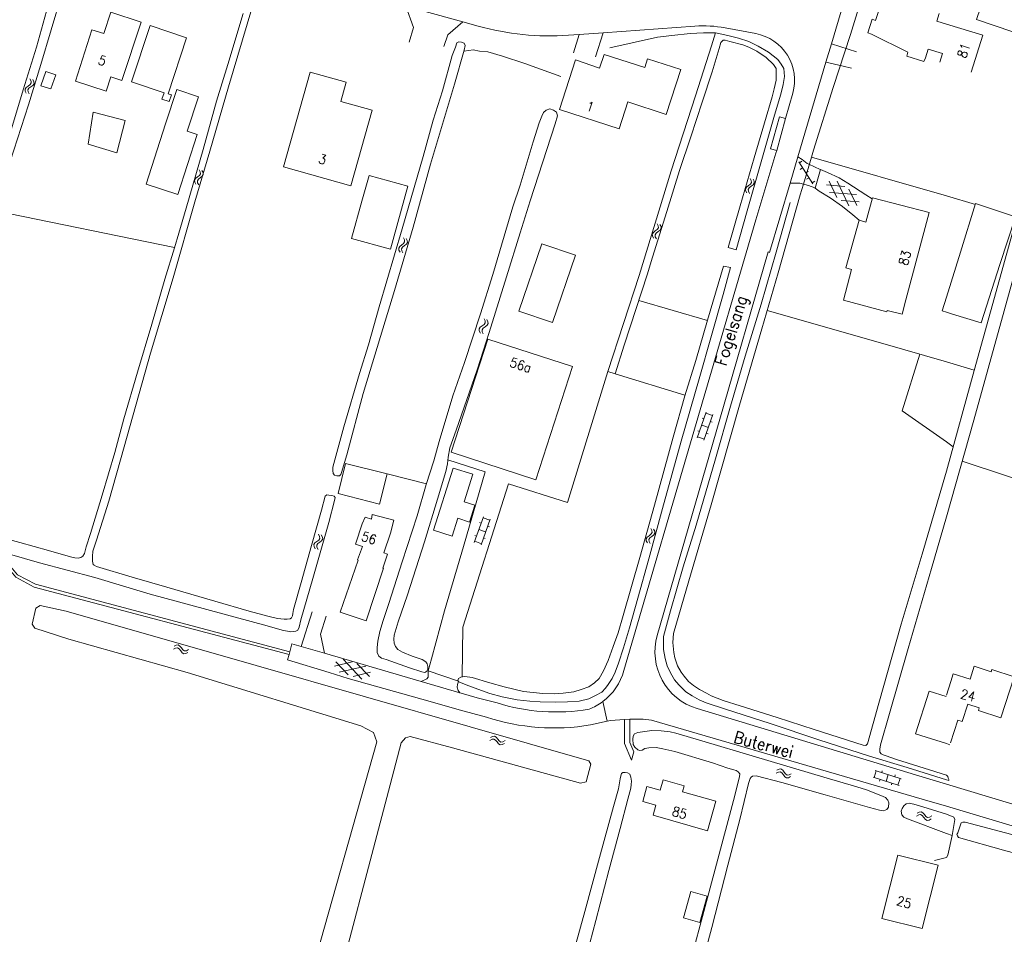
# Model space of a CAD drawing. Header units: metres. Extents: x 189705 to 199106, y 581686 to 588448.
# Tile 437 of 555: x 197844 to 198010, y 584760 to 584914. Entities that reach past the tile are written whole.
import ezdxf

# ---------------------------------------------------------------- set-up
doc = ezdxf.new("R2010")
doc.units = ezdxf.units.M
doc.layers.add('B-WA-OG-GBKN-G', color=7, linetype='Continuous', lineweight=18)
doc.styles.add('Style-STANDARD', font='STANDARD.shx')

msp = doc.modelspace()

# ---------------------------------------------------------------- linework, layer by layer
at = {"layer": 'B-WA-OG-GBKN-G'}
for p, q in [((197845.439, 584903.548), (197845.102, 584903.306)), ((197845.42, 584904.515), (197845.596, 584904.147)), ((197845.62, 584903.82), (197845.439, 584903.548)), ((197845.917, 584903.413), (197845.583, 584903.18)), ((197845.596, 584904.147), (197845.62, 584903.82)), ((197845.9, 584904.387), (197846.078, 584904.021)), ((197846.105, 584903.694), (197845.917, 584903.413)), ((197846.078, 584904.021), (197846.105, 584903.694)), ((197844.767, 584903.075), (197844.582, 584902.802)), ((197844.582, 584902.802), (197844.607, 584902.466)), ((197844.607, 584902.466), (197844.785, 584902.097)), ((197845.102, 584903.306), (197844.767, 584903.075)), ((197845.248, 584902.946), (197845.064, 584902.674)), ((197845.064, 584902.674), (197845.087, 584902.338)), ((197845.087, 584902.338), (197845.264, 584901.969)), ((197845.583, 584903.18), (197845.248, 584902.946)), ((197975.067, 584890.535), (197977.455, 584886.84)), ((197975.595, 584890.639), (197975.175, 584890.367)), ((197873.933, 584889.189), (197874.123, 584888.828)), ((197874.16, 584888.502), (197873.991, 584888.223)), ((197874.123, 584888.828), (197874.16, 584888.502)), ((197874.418, 584889.08), (197874.61, 584888.721)), ((197874.61, 584888.721), (197874.65, 584888.396)), ((197975.718, 584889.528), (197975.298, 584889.256)), ((197976.681, 584888.959), (197976.261, 584888.688)), ((197873.338, 584887.723), (197873.164, 584887.444)), ((197873.164, 584887.444), (197873.203, 584887.109)), ((197873.203, 584887.109), (197873.394, 584886.748)), ((197873.664, 584887.968), (197873.338, 584887.723)), ((197873.824, 584887.614), (197873.65, 584887.334)), ((197873.65, 584887.334), (197873.687, 584887)), ((197873.991, 584888.223), (197873.664, 584887.968)), ((197873.687, 584887), (197873.879, 584886.639)), ((197874.149, 584887.861), (197873.824, 584887.614)), ((197874.473, 584888.107), (197874.149, 584887.861)), ((197874.65, 584888.396), (197874.473, 584888.107)), ((197967.056, 584887.371), (197966.871, 584887.735)), ((197966.909, 584886.76), (197967.088, 584887.036)), ((197967.088, 584887.036), (197967.056, 584887.371)), ((197967.539, 584887.254), (197967.353, 584887.619)), ((197967.394, 584886.642), (197967.572, 584886.919)), ((197967.572, 584886.919), (197967.539, 584887.254)), ((197976.804, 584887.848), (197976.384, 584887.577)), ((197977.767, 584887.28), (197977.347, 584887.008)), ((197981.515, 584884.487), (197980.198, 584887.239)), ((197983.516, 584883.116), (197981.531, 584887.261)), ((197966.07, 584885.992), (197966.252, 584886.278)), ((197966.105, 584885.666), (197966.07, 584885.992)), ((197966.291, 584885.304), (197966.105, 584885.666)), ((197966.252, 584886.278), (197966.58, 584886.518)), ((197966.558, 584885.877), (197966.732, 584886.153)), ((197966.59, 584885.55), (197966.558, 584885.877)), ((197966.58, 584886.518), (197966.909, 584886.76)), ((197966.773, 584885.187), (197966.59, 584885.55)), ((197966.732, 584886.153), (197967.063, 584886.403)), ((197967.063, 584886.403), (197967.394, 584886.642)), ((197979.773, 584886.617), (197982.814, 584886.383)), ((197980.231, 584885.367), (197984.815, 584885.013)), ((197984.846, 584883.141), (197983.527, 584885.895)), ((197982.229, 584883.997), (197985.27, 584883.761)), ((197950.361, 584878.347), (197950.545, 584878.631)), ((197950.545, 584878.631), (197950.876, 584878.868)), ((197950.848, 584878.228), (197951.025, 584878.503)), ((197950.876, 584878.868), (197951.206, 584879.108)), ((197951.025, 584878.503), (197951.358, 584878.749)), ((197951.359, 584879.718), (197951.176, 584880.084)), ((197951.206, 584879.108), (197951.387, 584879.383)), ((197951.358, 584878.749), (197951.69, 584878.986)), ((197951.387, 584879.383), (197951.359, 584879.718)), ((197951.84, 584879.597), (197951.658, 584879.963)), ((197951.69, 584878.986), (197951.871, 584879.261)), ((197951.871, 584879.261), (197951.84, 584879.597)), ((197908.383, 584877.722), (197908.569, 584877.359)), ((197908.603, 584877.033), (197908.431, 584876.756)), ((197908.569, 584877.359), (197908.603, 584877.033)), ((197908.866, 584877.608), (197909.055, 584877.247)), ((197909.092, 584876.922), (197908.913, 584876.635)), ((197909.055, 584877.247), (197909.092, 584876.922)), ((197950.393, 584878.021), (197950.361, 584878.347)), ((197950.576, 584877.657), (197950.393, 584878.021)), ((197950.877, 584877.901), (197950.848, 584878.228)), ((197951.058, 584877.536), (197950.877, 584877.901)), ((197907.773, 584876.262), (197907.597, 584875.984)), ((197907.597, 584875.984), (197907.633, 584875.649)), ((197907.633, 584875.649), (197907.821, 584875.286)), ((197908.102, 584876.504), (197907.773, 584876.262)), ((197908.259, 584876.148), (197908.082, 584875.87)), ((197908.082, 584875.87), (197908.116, 584875.535)), ((197908.431, 584876.756), (197908.102, 584876.504)), ((197908.116, 584875.535), (197908.304, 584875.172)), ((197908.586, 584876.392), (197908.259, 584876.148)), ((197908.913, 584876.635), (197908.586, 584876.392)), ((197922, 584864.057), (197922.177, 584863.69)), ((197922.177, 584863.69), (197922.203, 584863.363)), ((197922.48, 584863.932), (197922.66, 584863.566)), ((197922.66, 584863.566), (197922.688, 584863.24)), ((197921.354, 584862.613), (197921.17, 584862.34)), ((197921.17, 584862.34), (197921.198, 584862.003)), ((197921.198, 584862.003), (197921.377, 584861.636)), ((197921.688, 584862.847), (197921.354, 584862.613)), ((197921.836, 584862.487), (197921.653, 584862.213)), ((197921.653, 584862.213), (197921.678, 584861.878)), ((197921.678, 584861.878), (197921.857, 584861.51)), ((197922.024, 584863.09), (197921.688, 584862.847)), ((197922.169, 584862.723), (197921.836, 584862.487)), ((197922.203, 584863.363), (197922.024, 584863.09)), ((197922.502, 584862.957), (197922.169, 584862.723)), ((197922.688, 584863.24), (197922.502, 584862.957)), ((197957.948, 584843.961), (197959.443, 584848.311)), ((197958.786, 584847.321), (197959.069, 584847.223)), ((197959.083, 584843.571), (197960.578, 584847.921)), ((197959.378, 584848.122), (197960.513, 584847.732)), ((197958.696, 584846.136), (197959.831, 584845.746)), ((197960.172, 584846.739), (197960.455, 584846.642)), ((197958.013, 584844.15), (197959.148, 584843.76)), ((197958.039, 584845.148), (197958.323, 584845.05)), ((197959.49, 584844.755), (197959.774, 584844.657)), ((197920.351, 584826.334), (197921.892, 584830.668)), ((197921.825, 584830.479), (197922.956, 584830.077)), ((197921.224, 584829.685), (197921.507, 584829.584)), ((197921.482, 584825.932), (197923.023, 584830.266)), ((197922.604, 584829.088), (197922.887, 584828.987)), ((197950.288, 584828.33), (197950.097, 584828.691)), ((197894.066, 584827.71), (197894.255, 584827.349)), ((197894.292, 584827.023), (197894.122, 584826.745)), ((197894.255, 584827.349), (197894.292, 584827.023)), ((197894.551, 584827.6), (197894.742, 584827.241)), ((197894.742, 584827.241), (197894.781, 584826.916)), ((197920.454, 584827.52), (197920.737, 584827.419)), ((197921.122, 584828.501), (197922.252, 584828.099)), ((197921.901, 584827.111), (197922.184, 584827.011)), ((197949.321, 584826.937), (197949.498, 584827.225)), ((197949.498, 584827.225), (197949.823, 584827.47)), ((197949.81, 584826.829), (197949.98, 584827.107)), ((197949.823, 584827.47), (197950.149, 584827.716)), ((197949.98, 584827.107), (197950.308, 584827.361)), ((197950.149, 584827.716), (197950.324, 584827.995)), ((197950.324, 584827.995), (197950.288, 584828.33)), ((197950.308, 584827.361), (197950.635, 584827.605)), ((197950.772, 584828.219), (197950.582, 584828.581)), ((197950.635, 584827.605), (197950.81, 584827.884)), ((197950.81, 584827.884), (197950.772, 584828.219)), ((197893.467, 584826.246), (197893.293, 584825.967)), ((197893.293, 584825.967), (197893.331, 584825.632)), ((197893.331, 584825.632), (197893.522, 584825.27)), ((197893.794, 584826.49), (197893.467, 584826.246)), ((197893.954, 584826.135), (197893.779, 584825.856)), ((197893.779, 584825.856), (197893.815, 584825.522)), ((197894.122, 584826.745), (197893.794, 584826.49)), ((197893.815, 584825.522), (197894.006, 584825.16)), ((197894.279, 584826.382), (197893.954, 584826.135)), ((197894.604, 584826.627), (197894.279, 584826.382)), ((197894.781, 584826.916), (197894.604, 584826.627)), ((197920.418, 584826.522), (197921.549, 584826.12)), ((197949.359, 584826.612), (197949.321, 584826.937)), ((197949.551, 584826.252), (197949.359, 584826.612)), ((197949.846, 584826.503), (197949.81, 584826.829)), ((197950.035, 584826.142), (197949.846, 584826.503)), ((197869.733, 584808.825), (197870.095, 584809.012)), ((197870.095, 584809.012), (197870.42, 584809.047)), ((197870.42, 584809.047), (197870.707, 584808.867)), ((197870.707, 584808.867), (197870.948, 584808.539)), ((197869.617, 584808.342), (197869.981, 584808.526)), ((197869.981, 584808.526), (197870.307, 584808.559)), ((197870.307, 584808.559), (197870.584, 584808.386)), ((197870.584, 584808.386), (197870.834, 584808.056)), ((197870.834, 584808.056), (197871.075, 584807.726)), ((197870.948, 584808.539), (197871.191, 584808.211)), ((197871.075, 584807.726), (197871.352, 584807.548)), ((197871.191, 584808.211), (197871.468, 584808.033)), ((197871.352, 584807.548), (197871.687, 584807.583)), ((197871.468, 584808.033), (197871.803, 584808.066)), ((197871.687, 584807.583), (197872.051, 584807.77)), ((197871.803, 584808.066), (197872.166, 584808.253)), ((197896.768, 584805.494), (197899.739, 584806.188)), ((197899.072, 584803.989), (197896.987, 584806.215)), ((197897.583, 584804.44), (197902.06, 584805.486)), ((197901.394, 584803.285), (197898.251, 584806.639)), ((197902.654, 584803.71), (197900.566, 584805.938)), ((197899.901, 584803.737), (197902.872, 584804.43)), ((197922.983, 584792.946), (197923.342, 584793.139)), ((197923.088, 584793.431), (197923.446, 584793.626)), ((197923.342, 584793.139), (197923.668, 584793.179)), ((197923.446, 584793.626), (197923.77, 584793.669)), ((197923.668, 584793.179), (197923.948, 584793.011)), ((197923.77, 584793.669), (197924.061, 584793.495)), ((197923.948, 584793.011), (197924.206, 584792.686)), ((197924.061, 584793.495), (197924.309, 584793.172)), ((197924.206, 584792.686), (197924.454, 584792.362)), ((197924.309, 584793.172), (197924.559, 584792.85)), ((197924.454, 584792.362), (197924.734, 584792.191)), ((197924.559, 584792.85), (197924.84, 584792.678)), ((197924.734, 584792.191), (197925.069, 584792.232)), ((197924.84, 584792.678), (197925.174, 584792.718)), ((197925.069, 584792.232), (197925.429, 584792.427)), ((197925.174, 584792.718), (197925.533, 584792.912)), ((197971.265, 584787.423), (197971.629, 584787.607)), ((197971.381, 584787.906), (197971.743, 584788.093)), ((197971.629, 584787.607), (197971.955, 584787.64)), ((197971.743, 584788.093), (197972.068, 584788.128)), ((197971.955, 584787.64), (197972.231, 584787.466)), ((197972.068, 584788.128), (197972.355, 584787.947)), ((197972.231, 584787.466), (197972.482, 584787.135)), ((197972.355, 584787.947), (197972.596, 584787.619)), ((197972.596, 584787.619), (197972.838, 584787.29)), ((197972.838, 584787.29), (197973.115, 584787.113)), ((197973.115, 584787.113), (197973.45, 584787.145)), ((197973.45, 584787.145), (197973.814, 584787.331)), ((197988.151, 584787.813), (197987.788, 584786.67)), ((197987.961, 584787.874), (197992.345, 584786.48)), ((197989.149, 584787.811), (197989.059, 584787.525)), ((197990.153, 584787.177), (197989.789, 584786.034)), ((197972.482, 584787.135), (197972.722, 584786.806)), ((197972.722, 584786.806), (197972.999, 584786.628)), ((197972.999, 584786.628), (197973.334, 584786.662)), ((197973.334, 584786.662), (197973.698, 584786.848)), ((197987.597, 584786.73), (197991.981, 584785.337)), ((197988.79, 584786.351), (197988.699, 584786.065)), ((197990.79, 584785.715), (197990.699, 584785.43)), ((197991.339, 584787.115), (197991.249, 584786.829)), ((197992.154, 584786.541), (197991.79, 584785.397)), ((197995.037, 584780.667), (197995.39, 584780.871)), ((197995.39, 584780.871), (197995.714, 584780.921)), ((197995.714, 584780.921), (197996.008, 584780.754)), ((197996.008, 584780.754), (197996.264, 584780.437)), ((197994.944, 584780.179), (197995.299, 584780.38)), ((197995.299, 584780.38), (197995.623, 584780.428)), ((197995.623, 584780.428), (197995.907, 584780.268)), ((197995.907, 584780.268), (197996.173, 584779.949)), ((197996.173, 584779.949), (197996.428, 584779.631)), ((197996.264, 584780.437), (197996.522, 584780.12)), ((197996.428, 584779.631), (197996.713, 584779.466)), ((197996.522, 584780.12), (197996.807, 584779.956)), ((197996.713, 584779.466), (197997.046, 584779.516)), ((197996.807, 584779.956), (197997.14, 584780.003)), ((197997.046, 584779.516), (197997.401, 584779.719)), ((197997.14, 584780.003), (197997.495, 584780.206))]:
    msp.add_line(p, q, dxfattribs=at)
at = {"layer": 'B-WA-OG-GBKN-G', "flags": 128}
for points in [[(197993.259, 584942.985), (197992.915, 584942.023), (197990.036, 584932.387), (197988.04, 584925.878), (197986.07, 584919.344), (197983.796, 584912.021), (197980.89, 584903.071), (197977.556, 584892.468), (197977.203, 584891.291)], [(198000, 584838.377), (198004.657, 584855.325), (198011.703, 584880.554), (198018.701, 584905.655), (198024.715, 584927.142), (198033.669, 584925.251), (198056.668, 584920.427), (198077.109, 584916.11), (198077.667, 584916.153), (198078.015, 584916.443), (198078.282, 584916.858), (198078.569, 584917.451), (198083.498, 584936.134), (198084.632, 584935.608)], [(197853.394, 584928.589), (197853.114, 584928.817), (197852.682, 584928.969), (197852.351, 584928.943), (197852.098, 584928.714), (197851.819, 584928.281), (197851.591, 584927.645), (197851.364, 584926.883), (197850.631, 584924.62), (197848.46, 584916.942), (197846.516, 584909.874), (197844.242, 584902.678), (197841.944, 584894.949)], [(197853.394, 584928.589), (197853.521, 584928.284), (197853.573, 584927.954), (197853.523, 584927.421), (197852.916, 584925.818), (197850.744, 584918.699), (197847.233, 584906.953), (197845.187, 584900.139), (197842.104, 584890.579)], [(197984.133, 584922.434), (197980.571, 584910.434)], [(198000, 584919.292), (197996.86, 584920.4), (197996.17, 584918.15), (197989.78, 584920.11), (197988.33, 584915.37), (197988.03, 584914.38), (197987.43, 584914.56), (197986.72, 584912.25), (197987.32, 584912.07), (197993.48, 584909.04), (197993.27, 584908.35), (197996.17, 584907.45), (197996.46, 584908.08), (197996.91, 584909.51), (197999.3, 584908.77), (197998.85, 584907.32)], [(198011.154, 584912.432), (198005.061, 584914.506), (198006.983, 584920.156), (198013.077, 584918.083), (198011.154, 584912.432)], [(197855.97, 584823.979), (197856.045, 584824.869), (197856.651, 584826.699), (197858.698, 584833.285), (197861.298, 584842.463), (197865.767, 584858.277), (197869.556, 584870.964), (197873.217, 584883.778), (197875.742, 584892.346), (197878.899, 584903.177), (197883.597, 584919.068)], [(197908.781, 584916.792), (197910.078, 584913.153), (197909.388, 584910.699)], [(197908.781, 584916.792), (197918.414, 584914.118)], [(197855.855, 584912.807), (197857.884, 584912.166), (197859.03, 584915.79), (197864.15, 584914.05), (197860.893, 584904.224), (197859.045, 584904.836), (197858.247, 584902.431), (197853.102, 584904.136)], [(197881.392, 584915.532), (197878.791, 584906.913), (197876.871, 584900.759), (197874.624, 584892.598), (197871.745, 584882.683), (197870.508, 584878.513), (197869.775, 584876.021), (197868.159, 584870.733), (197865.987, 584863.131), (197863.537, 584855.071), (197861.264, 584847.164)], [(198000, 584913.754), (197998.343, 584914.27), (197998.731, 584915.518)], [(197869.27, 584901.83), (197868.89, 584900.69), (197867.66, 584901.1), (197868.02, 584902.15), (197862.56, 584904), (197865.71, 584913.52), (197871.81, 584911.44), (197868.7, 584902.01), (197869.27, 584901.83)], [(197918.414, 584914.118), (197915.906, 584911.957), (197915.192, 584909.967)], [(197918.414, 584914.118), (197920.993, 584913.402)], [(197942.092, 584912.297), (197957.551, 584913.405)], [(198004.16, 584905.67), (198006.086, 584911.861), (198000, 584913.754)], [(197853.102, 584904.136), (197855.855, 584912.807)], [(197936.242, 584911.878), (197938.037, 584912.007)], [(197938.037, 584912.007), (197937.075, 584908.881)], [(197938.037, 584912.007), (197942.092, 584912.297)], [(197940.811, 584908.227), (197942.092, 584912.297)], [(197971.531, 584907.804), (197969.979, 584909.021), (197968.25, 584910.009), (197966.648, 584910.844), (197964.893, 584911.4), (197963.571, 584911.728), (197962.402, 584911.979), (197961.03, 584912.256), (197960.373, 584910.095), (197957.669, 584901.628), (197953.525, 584888.991), (197948.17, 584871.346), (197942.863, 584855.174)], [(197943.223, 584909.757), (197947.489, 584910.705), (197951.223, 584911.526), (197953.662, 584911.835), (197956.736, 584912.146), (197959.022, 584912.252), (197961.03, 584912.256)], [(197962.635, 584913.119), (197967.819, 584912.155)], [(197912.97, 584890.106), (197916.986, 584903.633), (197918.653, 584909.328), (197918.829, 584910.116), (197918.625, 584910.522), (197918.218, 584910.725), (197917.761, 584910.774), (197917.431, 584910.571), (197917.178, 584909.884), (197916.596, 584908.434), (197915.006, 584902.485), (197913.389, 584897.553), (197911.749, 584891.4), (197908.213, 584879.222), (197904.324, 584866.051), (197902.481, 584859.644), (197900.99, 584854.839), (197898.338, 584845.813), (197896.496, 584839.05), (197896.497, 584838.491), (197896.574, 584837.958), (197896.778, 584837.679), (197897.184, 584837.578), (197897.616, 584837.553), (197897.845, 584837.808), (197897.971, 584838.138), (197898.855, 584841.088), (197901.631, 584851.435), (197906.885, 584868.826), (197910.042, 584879.53), (197912.97, 584890.106)], [(197971.531, 584907.804), (197972.092, 584906.992), (197972.551, 584906.282), (197972.655, 584904.91), (197972.428, 584903.563), (197972.025, 584901.91), (197970.964, 584898.401), (197968.944, 584891.333), (197966.343, 584882.282), (197964.526, 584875.672), (197963.153, 584876.05), (197965.198, 584883.093), (197967.547, 584891.204), (197969.289, 584897.077), (197970.577, 584901.501), (197970.905, 584902.848), (197971.233, 584904.297), (197971.282, 584905.11), (197971.255, 584906.254), (197970.796, 584906.914), (197969.574, 584908.105), (197967.997, 584909.195), (197966.649, 584909.853), (197965.658, 584910.232), (197963.421, 584910.838), (197962.658, 584911.065), (197962.328, 584911.014), (197962.099, 584910.835), (197961.922, 584910.632), (197961.67, 584909.615), (197960.482, 584905.699), (197958.789, 584900.563), (197956.869, 584894.715), (197954.973, 584889.045), (197952.8, 584882.154), (197950.426, 584874.425), (197949.517, 584871.45), (197947.672, 584865.805), (197945.65, 584859.627), (197944.134, 584854.745), (197942.863, 584855.174)], [(197980.571, 584910.434), (197979.653, 584907.339)], [(197984.793, 584909.075), (197980.571, 584910.434)], [(197918.606, 584909.167), (197919.415, 584909.278), (197920.177, 584909.432), (197921.219, 584909.206), (197922.643, 584909.056), (197925.083, 584908.349), (197928.846, 584907.112), (197934.922, 584904.938)], [(197955.2, 584906.1), (197952.7, 584898.49), (197946.24, 584900.62), (197944.76, 584896.1), (197934.71, 584899.33), (197937.39, 584907.71), (197941.45, 584906.33), (197942.23, 584908.64), (197949.1, 584906.42), (197949.58, 584907.92), (197955.2, 584906.1)], [(197979.653, 584907.339), (197974.914, 584891.375)], [(197979.653, 584907.339), (197982.536, 584906.682), (197983.959, 584906.304)], [(197849.76, 584905.18), (197848.96, 584902.81), (197847.25, 584903.36), (197848.08, 584905.74), (197849.76, 584905.18)], [(197903.133, 584899.227), (197899.537, 584886.464), (197888.182, 584889.674), (197892.698, 584905.648), (197898.733, 584903.941), (197897.841, 584900.684), (197903.133, 584899.227)], [(197868.3, 584896.91), (197870.19, 584902.7), (197873.81, 584901.46), (197871.94, 584895.7)], [(197974.054, 584902.108), (197972.836, 584897.812)], [(197860.056, 584892.03), (197855.235, 584893.519), (197856.056, 584898.896), (197861.459, 584897.514), (197860.056, 584892.03)], [(197910.714, 584830.845), (197912.254, 584836.133), (197913.543, 584840.125), (197914.401, 584843.354), (197916.725, 584851.058), (197918.697, 584856.677), (197921.401, 584864.916), (197923.472, 584871.526), (197926.857, 584882.917), (197928.07, 584886.604), (197930.292, 584893.901), (197931.303, 584897.105), (197931.733, 584898.198), (197932.011, 584898.859), (197932.493, 584899.241), (197933.103, 584899.446), (197933.713, 584899.244), (197934.196, 584898.889), (197934.375, 584898.254), (197933.997, 584896.907), (197929.777, 584883.964)], [(197871.94, 584895.7), (197873.63, 584895.133), (197870.347, 584885.018), (197865.006, 584886.751), (197868.3, 584896.91)], [(197972.836, 584897.812), (197971.8, 584898.096), (197970.321, 584892.72), (197971.359, 584892.435)], [(197971.359, 584892.435), (197972.836, 584897.812)], [(197945.56, 584804.734), (197958.457, 584848.717), (197967.838, 584880.75), (197971.23, 584891.965), (197971.359, 584892.435)], [(197974.914, 584891.375), (197973.599, 584886.945)], [(197978.713, 584889.229), (197978.679, 584889.243), (197976.772, 584890.129), (197976.492, 584890.23), (197975.627, 584890.889), (197974.914, 584891.375)], [(197977.203, 584891.291), (197975.848, 584886.772)], [(197977.203, 584891.291), (198000, 584884.802)], [(197977.83, 584886.091), (197978.713, 584889.229)], [(197987.468, 584884.298), (197986.386, 584884.938), (197983.333, 584886.914), (197981.858, 584887.801), (197979.9, 584888.712), (197978.713, 584889.229)], [(197901.408, 584883.9), (197899.653, 584877.61), (197906.203, 584875.783), (197909.141, 584886.421), (197902.611, 584888.216), (197901.408, 584883.9)], [(197973.599, 584886.945), (197970.131, 584875.258), (197969.922, 584875.321), (197961.747, 584847.1), (197951.217, 584810.651)], [(197975.848, 584886.772), (197975.308, 584884.968), (197971.622, 584871.798), (197968.818, 584862.34), (197965.081, 584849.5), (197960.283, 584832.669), (197956.546, 584819.88), (197953.97, 584810.982), (197953.82, 584809.482), (197953.976, 584807.755), (197954.155, 584806.865), (197954.641, 584805.52), (197955.227, 584804.479), (197955.762, 584803.769), (197956.449, 584802.881), (197957.34, 584802.222), (197958.357, 584801.537), (197959.527, 584800.93), (197960.316, 584800.449), (197962.299, 584799.69), (197965.172, 584798.781), (197971.426, 584796.786), (197977.655, 584794.765), (197985.943, 584792.138), (197986.375, 584792.114), (197986.679, 584792.369), (197988.598, 584799.233), (197992.36, 584812.53), (197995.896, 584824.378), (198000, 584838.377)], [(197977.83, 584886.091), (197977.796, 584886.116), (197976.728, 584886.52), (197975.228, 584886.95), (197973.599, 584886.945)], [(197985.24, 584880.67), (197984.207, 584881.58), (197982.451, 584882.974), (197980.39, 584884.444), (197978.533, 584885.584), (197977.83, 584886.091)], [(197910.714, 584830.845), (197908.187, 584823.064), (197905.913, 584816.021), (197905.003, 584813.173), (197904.422, 584811.317), (197904.095, 584809.665), (197903.944, 584808.597), (197903.971, 584807.784), (197904.252, 584807.175), (197904.71, 584806.846), (197905.473, 584806.568), (197909.439, 584805.203), (197911.524, 584804.521), (197912.032, 584804.42), (197912.362, 584804.624), (197912.514, 584804.955), (197912.538, 584805.387), (197912.41, 584805.87), (197912.181, 584806.199), (197911.571, 584806.579), (197909.867, 584807.161), (197908.214, 584807.843), (197907.477, 584808.299), (197907.069, 584808.781), (197906.84, 584809.34), (197906.762, 584810.026), (197906.837, 584810.687), (197907.519, 584812.924), (197909.061, 584817.476), (197911.967, 584826.451), (197914.139, 584833.621), (197915.528, 584838.274), (197915.831, 584839.571), (197915.956, 584840.689), (197916.233, 584842.316), (197917.269, 584845.291), (197920.808, 584855.462), (197922.855, 584861.742), (197925.785, 584871.15), (197928.11, 584878.549), (197929.777, 584883.964)], [(197973.633, 584883.668), (197971.26, 584875.304), (197968.709, 584866.532), (197966.057, 584857.76), (197963.531, 584849.294), (197961.032, 584840.421), (197957.774, 584829.259), (197955.602, 584822.242), (197953.43, 584814.792), (197952.269, 584810.496), (197952.273, 584808.285), (197952.555, 584806.761), (197952.887, 584805.516), (197953.423, 584804.323), (197954.137, 584803.156), (197954.85, 584802.293), (197956.046, 584801.126), (197957.114, 584800.493), (197958.284, 584799.809), (197959.429, 584799.303), (197962.734, 584798.217), (197970.234, 584795.818), (197978.471, 584793.064), (197987.013, 584790.311), (197993.344, 584788.367), (198000, 584786.307)], [(197989.978, 584865.445), (197989.92, 584865.23), (197982.6, 584867.2), (197983.97, 584872.37), (197983, 584872.62), (197985.24, 584880.67), (197986.37, 584880.35), (197987.51, 584884.45), (197997.06, 584881.95), (197993.11, 584867.27)], [(198000, 584884.802), (198004.882, 584883.349)], [(198002.371, 584875.289), (198004.869, 584883.489), (198011.614, 584881.274), (198008.954, 584873.222)], [(197839.553, 584882.27), (197869.784, 584876.052)], [(197937.41, 584874.78), (197933.55, 584863.41), (197927.88, 584865.34), (197931.74, 584876.71), (197937.41, 584874.78)], [(198002.371, 584875.289), (198000.01, 584867.72)], [(198012.126, 584874.084), (198004.578, 584846.958), (198000, 584830.637)], [(197931.883, 584800.851), (197930.282, 584801.025), (197928.655, 584801.175), (197925.401, 584801.956), (197922.961, 584802.663), (197920.012, 584803.572), (197918.741, 584803.747), (197918.385, 584803.696), (197918.055, 584803.594), (197917.7, 584803.39), (197917.574, 584803.034), (197917.752, 584802.831), (197918.972, 584802.325), (197920.93, 584801.617), (197922.964, 584800.859), (197925.074, 584800.278), (197927.591, 584799.775), (197929.7, 584799.576), (197931.479, 584799.452), (197934.02, 584799.381), (197936.078, 584799.461), (197938.009, 584799.567), (197939.659, 584799.976), (197940.802, 584800.512), (197941.843, 584801.073), (197942.451, 584801.761), (197942.907, 584802.371), (197943.617, 584803.415), (197944.123, 584804.483), (197944.68, 584805.958), (197945.513, 584808.551), (197946.498, 584811.958), (197947.938, 584816.916), (197949.781, 584823.552), (197952.103, 584832.069), (197955.258, 584843.433), (197958.263, 584853.908), (197960.334, 584861.231), (197962.329, 584868.146), (197963.565, 584872.697), (197962.371, 584872.949)], [(197931.883, 584800.851), (197933.865, 584800.804), (197935.364, 584800.934), (197937.116, 584801.166), (197938.361, 584801.549), (197939.656, 584801.984), (197940.62, 584802.646), (197941.432, 584803.385), (197942.116, 584804.657), (197942.926, 584806.412), (197943.76, 584808.802), (197944.594, 584811.065), (197945.453, 584814.04), (197948.256, 584823.803), (197950.73, 584832.625), (197953.911, 584844.091), (197955.829, 584851.083), (197957.699, 584857.033), (197959.694, 584863.847), (197962.371, 584872.949)], [(198008.954, 584873.222), (198005.856, 584863.357), (198000.993, 584864.853)], [(197948.109, 584867.142), (197959.671, 584863.77)], [(197993.11, 584867.27), (197992.535, 584864.84), (197989.978, 584865.445)], [(198000, 584865.158), (197999.28, 584865.38), (198000, 584867.688)], [(198000, 584867.688), (198000.01, 584867.72)], [(197969.736, 584865.436), (197988.87, 584859.99), (198000, 584856.807)], [(198000.993, 584864.853), (198000, 584865.158)], [(197916.445, 584841.549), (197922.622, 584860.619), (197936.915, 584855.99)], [(197995.512, 584858.069), (197992.499, 584848.512), (198000, 584843.292)], [(197916.445, 584841.549), (197930.755, 584836.9), (197936.915, 584855.99)], [(198000, 584856.807), (198004.668, 584855.363)], [(197942.863, 584855.174), (197936.068, 584833.079), (197926.128, 584836.211), (197918.396, 584812.031), (197918.284, 584803.664)], [(197944.134, 584854.745), (197955.848, 584851.144)], [(197753.001, 584844.952), (197757.009, 584847.052), (197758.63, 584846.858), (197764.827, 584844.503), (197781.34, 584839.718), (197835.885, 584825.691), (197840.791, 584823.925), (197843.33, 584820.853), (197846.334, 584819.282), (197889.247, 584807.914)], [(197837.669, 584827.958), (197843.694, 584826.318), (197848.524, 584824.981), (197852.235, 584823.896), (197852.972, 584823.719), (197853.557, 584823.67), (197853.989, 584823.823), (197854.344, 584824.001), (197854.597, 584824.485), (197854.9, 584825.603), (197855.608, 584827.841), (197857.578, 584834.299), (197859.725, 584841.494), (197861.264, 584847.164)], [(197752.764, 584844.263), (197757.104, 584846.537), (197758.51, 584846.369), (197764.668, 584844.028), (197781.208, 584839.236), (197835.738, 584825.213), (197840.493, 584823.501), (197843.009, 584820.457), (197846.152, 584818.813), (197889.119, 584807.431)], [(198000, 584843.292), (198001.113, 584842.476)], [(197912.565, 584804.676), (197913.146, 584806.684), (197915.316, 584814.794), (197918.524, 584825.625), (197922.185, 584838.262), (197915.911, 584840.285)], [(197905.63, 584837.9), (197904.36, 584832.79), (197897.4, 584834.6), (197898.62, 584839.66), (197905.63, 584837.9)], [(197916.592, 584827.389), (197913.463, 584828.381), (197916.792, 584838.888), (197920.117, 584837.834), (197918.651, 584833.209), (197920.456, 584832.638), (197919.55, 584829.779), (197917.55, 584830.412), (197916.592, 584827.389)], [(198052.797, 584823.479), (198002.613, 584840.04)], [(197905.63, 584837.9), (197912.284, 584836.225)], [(197889.3, 584813.448), (197889.529, 584813.626), (197889.706, 584813.982), (197889.756, 584814.363), (197889.882, 584814.999), (197891.169, 584819.575), (197892.911, 584825.83), (197894.603, 584831.779), (197895.209, 584834.143), (197895.488, 584834.347), (197895.818, 584834.322), (197896.301, 584834.273), (197896.708, 584834.146), (197896.912, 584833.893), (197896.785, 584833.384), (197895.826, 584829.698), (197893.099, 584820.24), (197891.105, 584813.273), (197890.827, 584812.053), (197890.574, 584811.519), (197890.269, 584811.391), (197889.888, 584811.289), (197889.431, 584811.263), (197887.957, 584811.514), (197885.44, 584812.246), (197875.246, 584815.047), (197865.688, 584817.595), (197856.332, 584820.397), (197847.028, 584822.869), (197835.105, 584826.302)], [(197906.2, 584827.89), (197905.12, 584824.57), (197905.71, 584824.38), (197904.93, 584822.01), (197905.03, 584821.98), (197902.14, 584813.1), (197897.74, 584814.56), (197900.75, 584823.37), (197900.64, 584823.41), (197901.49, 584825.66), (197900.32, 584826.04), (197901.43, 584829.47), (197901.92, 584830.6), (197902.99, 584830.25)], [(197902.99, 584830.25), (197903.152, 584831.041), (197906.769, 584830.117), (197906.2, 584827.89)], [(198000, 584787.081), (197991.537, 584789.735), (197989.783, 584790.342), (197989.3, 584790.519), (197988.944, 584790.67), (197988.765, 584790.95), (197988.765, 584791.458), (197988.865, 584792.22), (197990.354, 584797.509), (197993.511, 584808.441), (197997.476, 584821.942), (198000, 584830.637)], [(197889.3, 584813.448), (197888.818, 584813.396), (197888.284, 584813.395), (197887.166, 584813.52), (197885.539, 584813.898), (197882.387, 584814.756), (197876.616, 584816.422), (197868.481, 584818.769), (197862.659, 584820.46), (197856.634, 584822.303), (197856.227, 584822.48), (197856.049, 584822.633), (197855.972, 584823.166), (197855.97, 584823.979)], [(197846.244, 584811.851), (197845.784, 584812.58), (197846.43, 584815.245), (197847.115, 584815.706), (197851.498, 584814.745), (197883.542, 584805.594), (197919.653, 584795.25), (197939.668, 584789.52), (197940.016, 584788.937), (197939.192, 584785.935), (197938.236, 584785.728), (197916.664, 584791.683), (197909.507, 584793.597), (197908.724, 584793.373), (197908.041, 584792.542), (197905.872, 584784.398), (197895.718, 584745.722)], [(197891.165, 584808.807), (197893.008, 584814.624)], [(197895.372, 584813.892), (197894.387, 584810.891), (197895.101, 584807.655)], [(197892.416, 584751.895), (197903.899, 584792.69), (197903.323, 584794.257), (197901.225, 584795.38), (197871.928, 584804.405), (197851.992, 584810.049), (197846.244, 584811.851)], [(197889.247, 584807.914), (197889.604, 584809.263), (197891.165, 584808.807)], [(197891.165, 584808.807), (197895.101, 584807.655)], [(197889.119, 584807.431), (197888.863, 584806.515), (197895.9, 584804.394), (197899.101, 584803.405), (197903.677, 584802.092), (197912.93, 584799.493), (197917.786, 584798.13), (197922.412, 584796.868)], [(197889.119, 584807.431), (197889.247, 584807.914)], [(197895.101, 584807.655), (197911.383, 584802.893)], [(198003.968, 584803.279), (198004.668, 584805.445), (198007.501, 584804.529)], [(197911.383, 584802.893), (197912.339, 584803.328), (197912.567, 584803.634), (197912.592, 584804.015), (197912.565, 584804.676)], [(197912.565, 584804.676), (197917.676, 584802.917), (197917.524, 584802.398), (197917.474, 584801.941), (197917.602, 584801.382), (197917.932, 584800.977)], [(198007.501, 584804.529), (198007.625, 584804.914), (198011.39, 584803.698), (198009.154, 584796.78), (198005.371, 584798.003), (198005.519, 584798.461), (198003.598, 584799.082), (198002.641, 584796.12), (198001.877, 584796.367), (198000.645, 584792.556)], [(198003.968, 584803.279), (198001.135, 584804.194), (198000.722, 584802.888)], [(197911.383, 584802.893), (197917.932, 584800.977)], [(198000, 584800.602), (198000.722, 584802.888)], [(197917.932, 584800.977), (197918.115, 584800.923), (197920.806, 584800.143), (197924.187, 584799.286)], [(198000, 584792.402), (197994.73, 584794.08), (197997.08, 584801.28), (197999.93, 584800.38)], [(197942.743, 584796.194), (197942.025, 584799.488)], [(197957.927, 584798.304), (197996.585, 584786.605), (198000, 584785.574)], [(197939.952, 584795.55), (197942.743, 584796.194)], [(197942.743, 584796.194), (197943.334, 584796.33), (197945.683, 584796.461)], [(197945.683, 584796.461), (197946.583, 584796.511)], [(197946.583, 584796.511), (197946.583, 584792.583), (197947.233, 584791.038), (197946.853, 584789.62), (197945.683, 584792.401), (197945.683, 584796.461)], [(197946.583, 584796.511), (197948.838, 584796.554), (197950.245, 584796.378), (197995.906, 584783.055), (198000, 584781.837)], [(197989.926, 584781.27), (197990.18, 584781.703), (197990.255, 584782.415), (197990.076, 584782.846), (197989.694, 584783.303), (197988.906, 584783.657), (197986.49, 584784.618), (197984.838, 584785.098), (197979.321, 584786.764), (197967.754, 584790.172), (197958.703, 584792.899), (197954.356, 584794.161), (197953.39, 584794.413), (197951.891, 584794.588), (197950.265, 584794.61), (197947.902, 584794.275), (197947.369, 584794.045), (197947.141, 584793.664), (197947.066, 584793.181), (197947.169, 584792.241), (197947.424, 584791.784), (197947.907, 584791.378), (197948.289, 584791.252), (197948.644, 584791.278), (197949.127, 584791.559), (197949.787, 584791.687), (197951.006, 584791.766), (197952.125, 584791.539), (197954.158, 584791.06), (197960.54, 584789.141), (197963.107, 584788.282), (197964.099, 584788.005), (197964.506, 584787.853), (197964.862, 584787.651), (197965.116, 584787.295), (197965.092, 584786.787), (197964.057, 584782.796), (197961.18, 584772.067), (197959.035, 584764.084), (197956.965, 584756.329)], [(198000.54, 584792.23), (198000, 584792.402)], [(197936.059, 584753.519), (197939.012, 584764.121), (197941.461, 584773.223), (197943.808, 584781.791), (197944.641, 584784.791), (197944.969, 584786.468), (197945.044, 584787.002), (197945.17, 584787.384), (197945.399, 584787.536), (197945.78, 584787.563), (197946.187, 584787.462), (197946.568, 584787.259), (197946.747, 584786.751), (197946.875, 584786.066), (197946.825, 584785.532), (197946.775, 584784.922), (197946.22, 584783.04), (197944.933, 584778.108), (197943.015, 584771.015), (197940.819, 584762.6), (197939.356, 584756.854)], [(197961.06, 584782.68), (197959.66, 584777.68), (197950.5, 584780.34), (197950.98, 584782.01), (197948.77, 584782.65), (197949.47, 584785.2), (197951.69, 584784.55), (197952.2, 584786.32), (197955.77, 584785.27), (197955.48, 584784.29), (197961.06, 584782.68)], [(197989.926, 584781.27), (197989.368, 584781.066), (197988.707, 584781.166), (197987.004, 584781.646), (197979.504, 584783.766), (197972.233, 584785.861), (197967.887, 584786.97), (197967.277, 584786.918), (197967.048, 584786.765), (197966.871, 584786.511), (197966.568, 584785.672), (197965.105, 584779.621), (197963.111, 584771.893), (197960.411, 584761.418), (197958.796, 584755.342)], [(198000, 584787.081), (198000.122, 584786.982), (198000.194, 584786.856), (198000.293, 584786.6), (198000.376, 584786.373), (198000.401, 584786.188)], [(198000, 584786.307), (198000.401, 584786.188)], [(198000, 584785.574), (198025.352, 584777.923), (198029.474, 584776.821), (198031.87, 584776.084)], [(198000, 584777.269), (197993.385, 584779.702), (197992.8, 584780.005), (197992.443, 584780.411), (197992.366, 584780.996), (197992.492, 584781.453), (197992.796, 584781.937), (197993.202, 584782.268), (197993.71, 584782.37), (197994.498, 584782.22), (197996.71, 584781.538), (198000, 584780.496)], [(198000, 584781.837), (198024.406, 584774.575), (198025.975, 584774.343), (198026.993, 584774.067), (198030.607, 584772.632)], [(198000, 584780.496), (198001.228, 584780.017), (198001.418, 584779.616), (198000.939, 584776.932), (198000, 584777.269)], [(198018.638, 584775.05), (198003.109, 584779.159), (198002.728, 584779.173), (198002.451, 584779.063), (198001.918, 584777.369), (198001.749, 584777.059), (198001.831, 584776.858), (198001.992, 584776.583), (198009.582, 584774.422), (198022.908, 584770.857), (198031.99, 584768.105), (198033.246, 584767.762), (198034.057, 584767.837), (198034.483, 584768.028), (198034.856, 584768.319), (198035.096, 584768.784), (198034.928, 584769.287), (198034.506, 584769.808), (198033.802, 584770.397), (198033.026, 584770.857), (198029.969, 584771.909), (198018.638, 584775.05)], [(198000.939, 584776.932), (198000.201, 584773.58), (198000, 584773.193)], [(197989.1, 584762.941), (197991.8, 584773.605), (197998.574, 584771.882)], [(197997.971, 584772.723), (198000, 584773.193)], [(197989.1, 584762.941), (197995.881, 584761.227), (197998.574, 584771.882)], [(197958.386, 584762.258), (197955.615, 584763.038), (197956.866, 584767.486), (197959.637, 584766.706), (197958.386, 584762.258)]]:
    msp.add_lwpolyline(points, dxfattribs=at)
at = {"layer": 'B-WA-OG-GBKN-G'}
for centre, radius, start, end in [((197933.027, 584956.756), 44.993, 254.48733, 274.09818), ((197958.976, 584893.398), 20.057, 79.48753, 94.07292), ((197966.358, 584904.29), 7.999, 344.17046, 79.47563), ((197960.825, 584807.875), 10, 163.88655, 253.15735), ((197936.312, 584807.152), 9.558, 306.70242, 345.34972), ((197934.136, 584830.539), 32.798, 252.34189, 279.78699), ((197936.344, 584807.096), 9.494, 290.76904, 306.74984), ((197933.868, 584831.958), 36.913, 251.91896, 279.48649)]:
    msp.add_arc(centre, radius, start, end, dxfattribs=at)

# ---------------------------------------------------------------- texts
at = {"layer": 'B-WA-OG-GBKN-G', "style": 'Style-STANDARD'}
for s, height, rotation, p in [('81', 1.6, 70.42327, (198003.23, 584907.859)), ('5', 1.6, 341.45633, (197856.761, 584907.048)), ('1', 1.6, 341.45633, (197939.074, 584899.28)), ('3', 1.6, 344.21205, (197893.933, 584890.369)), ('83', 1.6, 75.28269, (197993.42, 584872.907)), ('Fogelsang', 2, 72.54344, (197962.775, 584855.973)), ('56a', 1.6, 342.05444, (197926.182, 584856.049)), ('56', 1.6, 341.45633, (197901.154, 584826.709)), ('24', 1.6, 345.58873, (198002.2, 584800.081)), ('Buterwei', 2, 344.75493, (197963.945, 584792.638)), ('85', 1.6, 344.62927, (197953.568, 584780.31)), ('25', 1.6, 344.57403, (197991.431, 584765.224))]:
    msp.add_text(s, height=height, rotation=rotation, dxfattribs=at).set_placement(p)

doc.saveas('drawing.dxf')
